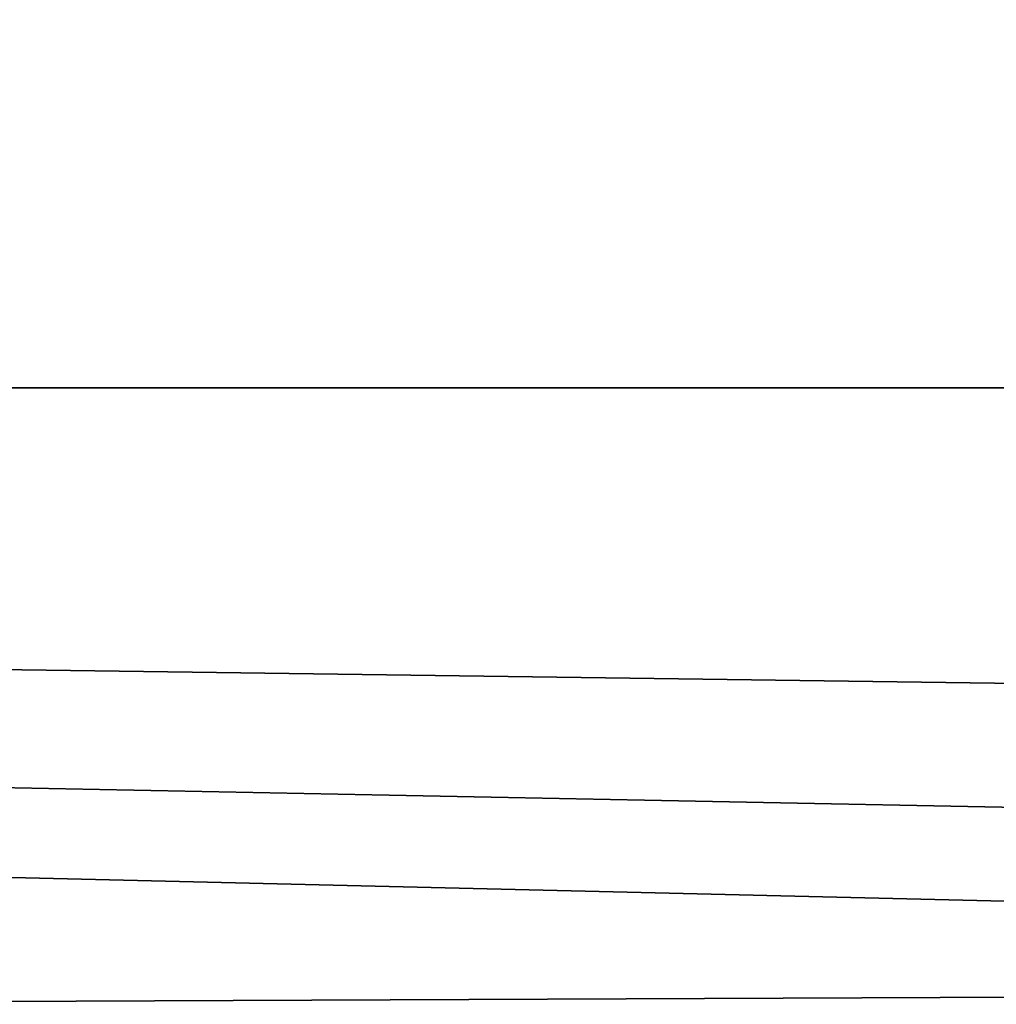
# Model space of a CAD drawing. Header units: millimetres. Extents: x -36.5 to 36.5, y -8.8 to 41.6.
# Tile 326 of 435: x 7.407 to 7.759, y 28.727 to 29.082. Entities that reach past the tile are written whole.
import ezdxf

# ---------------------------------------------------------------- set-up
doc = ezdxf.new("R2010")
doc.units = ezdxf.units.MM
doc.header["$LTSCALE"] = 65.185185
for name, color, linetype in [('326', 7, 'CONTINUOUS'), ('366', 7, 'CONTINUOUS'), ('561', 7, 'CONTINUOUS'), ('811', 7, 'CONTINUOUS'), ('985', 7, 'CONTINUOUS')]:
    doc.layers.add(name, color=color, linetype=linetype)

msp = doc.modelspace()

# ---------------------------------------------------------------- linework, layer by layer
at = {"layer": '326', "color": 7, "linetype": 'CONTINUOUS'}
for points in [[(12.45, 28.6, 15.2), (19.8, 38.1, 15.2), (5, 34.1, 15.2), (12.45, 28.6, 15.2)], [(6, 28.6, 15.2), (12.45, 28.6, 15.2), (5, 34.1, 15.2), (6, 28.6, 15.2)]]:
    msp.add_3dface(points, dxfattribs=at)
at = {"layer": '366', "color": 7, "linetype": 'CONTINUOUS'}
for points in [[(5.13434, 29.09972, 13.89201), (19.8, 38.1349, 13.7343), (5.49979, 28.7343, 13.89839), (5.13434, 29.09972, 13.89201)], [(19.8, 38.1349, 13.7343), (6, 28.6, 13.90073), (5.49979, 28.7343, 13.89839), (19.8, 38.1349, 13.7343)], [(19.8, 28.6, 13.90073), (6, 28.6, 13.90073), (19.8, 38.1349, 13.7343), (19.8, 28.6, 13.90073)]]:
    msp.add_3dface(points, dxfattribs=at)
at = {"layer": '561', "color": 7, "linetype": 'CONTINUOUS'}
for points in [[(0, 28.94929, -8.15), (4.95113, 31.4, -8.15), (8.96065, 28.94929, -8.15), (0, 28.94929, -8.15)], [(8.96065, 28.94929, -8.15), (4.95113, 31.4, -8.15), (9.00644, 31.4, -8.15), (8.96065, 28.94929, -8.15)]]:
    msp.add_3dface(points, dxfattribs=at)
at = {"layer": '811', "color": 7, "linetype": 'CONTINUOUS'}
for points in [[(9.07634, 31.40349, -6.99894), (4.94982, 31.40349, -6.99894), (5.9827, 28.6, -6.95), (9.07634, 31.40349, -6.99894)], [(9.10001, 30.06209, -6.97552), (9.07634, 31.40349, -6.99894), (5.9827, 28.6, -6.95), (9.10001, 30.06209, -6.97552)], [(9.12599, 28.6, -6.95), (9.10001, 30.06209, -6.97552), (5.9827, 28.6, -6.95), (9.12599, 28.6, -6.95)]]:
    msp.add_3dface(points, dxfattribs=at)
at = {"layer": '985', "color": 7, "linetype": 'CONTINUOUS'}
for points in [[(0.76406, 28.70001, -8.25433), (0, 28.94929, -8.15), (8.99067, 28.73519, -8.22313), (0.76406, 28.70001, -8.25433)], [(0, 28.94929, -8.15), (8.96065, 28.94929, -8.15), (8.97792, 28.82623, -8.17235), (0, 28.94929, -8.15)], [(8.99067, 28.73519, -8.22313), (0, 28.94929, -8.15), (8.98515, 28.77452, -8.19676), (8.99067, 28.73519, -8.22313)], [(8.98515, 28.77452, -8.19676), (0, 28.94929, -8.15), (8.97792, 28.82623, -8.17235), (8.98515, 28.77452, -8.19676)], [(9.00653, 28.62206, -8.37584), (0.76406, 28.70001, -8.25433), (8.99067, 28.73519, -8.22313), (9.00653, 28.62206, -8.37584)]]:
    msp.add_3dface(points, dxfattribs=at)

doc.saveas('drawing.dxf')
